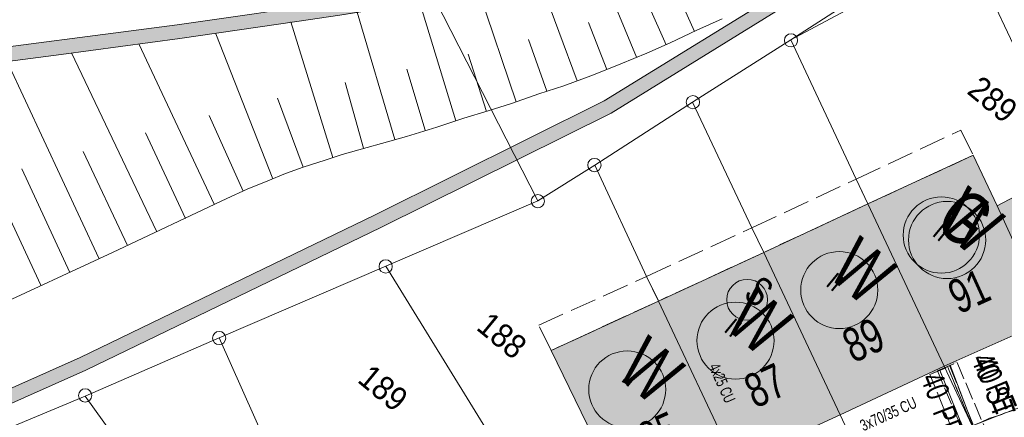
# Model space of a CAD drawing. Header units: metres. Extents: x -740 to 758, y -633 to 854.
# Tile 562 of 656: x 147 to 193, y -290 to -271. Entities that reach past the tile are written whole.
import ezdxf

# ---------------------------------------------------------------- set-up
doc = ezdxf.new("R2010")
doc.units = ezdxf.units.M
doc.header["$MEASUREMENT"] = 0
for name, pattern in [('1248_416', [1.664, 1.248, -0.416]), ('416_416', [0.832, 0.416, -0.416]), ('832_208', [1.04, 0.832, -0.208])]:
    doc.linetypes.add(name, pattern=pattern)
for name, color, linetype in [('Gas.LOVION', 7, 'Continuous'), ('Grundkarte.LOVION', 7, 'Continuous'), ('Grundkarte_Text.LOVION', 7, 'Continuous'), ('Strom.LOVION', 7, 'Continuous'), ('Wasser.LOVION', 7, 'Continuous')]:
    doc.layers.add(name, color=color, linetype=linetype)
doc.styles.add('ERSTELLTER_STIL_1', font='arial.ttf')

msp = doc.modelspace()

# ---------------------------------------------------------------- hatches: boundary and pattern name
at = {"layer": 'Gas.LOVION', "linetype": 'Continuous', "lineweight": 13}
msp.add_hatch(color=7, dxfattribs=at).paths.add_polyline_path([(190.166, -287.825), (190.865, -287.564), (190.743, -287.221), (190.044, -287.482)])
at = {"layer": 'Grundkarte.LOVION', "linetype": 'Continuous', "lineweight": 18}
for color, points in [(254, [(212.236, -261.431), (213.2, -264.647), (222.442, -267.881), (222.865, -267.367), (213.713, -264.153), (212.836, -261.225), (212.781, -260.964), (212.316, -260.743), (212.055, -260.798), (194.8, -265.086), (194.572, -265.168), (194.445, -265.387), (194.261, -265.612), (194.374, -265.867), (194.484, -266.388), (183.337, -269.665), (174.277, -275.25), (163.512, -280.618), (149.655, -287.322), (136.825, -293.04), (105.63, -304.986), (98.171, -307.903), (95.939, -308.653), (85.653, -311.668), (78.679, -313.798), (78.859, -314.431), (85.833, -312.301), (96.151, -309.312), (98.378, -308.503), (105.868, -305.613), (137.091, -293.635), (149.92, -287.917), (163.777, -281.213), (174.601, -275.839), (183.602, -270.26), (195.265, -266.814), (194.98, -265.719)]), (254, [(166.272, -269.856), (165.719, -269.94), (159.781, -270.875), (157.945, -271.143), (154.215, -271.685), (143.124, -273.124), (140, -273.518), (136.104, -276.293), (123.076, -277.862), (120.687, -275.199), (119.673, -274.796), (108.119, -273.916), (107.989, -272.894), (107.366, -271.359), (98.276, -270.888), (98.222, -271.544), (106.923, -271.964), (107.357, -273.074), (107.5, -274.538), (119.501, -275.463), (120.329, -275.766), (122.82, -278.567), (136.343, -276.92), (140.239, -274.145), (143.219, -273.794), (148.765, -273.075), (154.336, -272.323), (159.844, -271.519), (161.855, -271.234), (165.814, -270.61), (166.335, -270.5)]), (9, [(186.662, -280.098), (190.246, -287.728), (195.174, -285.532), (195.098, -285.362), (192.73, -280.185), (191.611, -277.812)]), (254, [(195.098, -285.362), (198.687, -283.681), (196.406, -278.791), (196.217, -278.366), (192.73, -280.185)]), (9, [(185.356, -290.009), (190.246, -287.728), (186.662, -280.098), (181.772, -282.379)]), (9, [(180.407, -292.296), (185.356, -290.009), (181.772, -282.379), (176.823, -284.666)]), (9, [(171.79, -286.991), (175.452, -294.524), (180.407, -292.296), (176.823, -284.666)])]:
    msp.add_hatch(color=color, dxfattribs=at).paths.add_polyline_path(points)
at = {"layer": 'Wasser.LOVION', "linetype": 'Continuous', "lineweight": 13}
for points in [[(189.702, -288.062), (190.385, -287.789), (190.246, -287.433), (189.551, -287.722)], [(190.055, -287.895), (190.751, -287.605), (190.599, -287.265), (189.904, -287.555)]]:
    msp.add_hatch(color=7, dxfattribs=at).paths.add_polyline_path(points)

# ---------------------------------------------------------------- linework, layer by layer
at = {"layer": 'Gas.LOVION', "color": 5, "linetype": 'Continuous', "lineweight": 18}
msp.add_lwpolyline([(192.501, -292.813), (192.447, -292.715), (192.331, -292.431), (190.522, -287.686)], dxfattribs=at)
msp.add_circle((190.112, -281.565), 1.791, dxfattribs=at)
at = {"layer": 'Grundkarte.LOVION', "color": 8, "linetype": 'Continuous', "lineweight": 18}
for points in [[(222.442, -267.881), (218.982, -266.653), (213.2, -264.647), (210.205, -263.639), (209.164, -263.268), (203.166, -264.8), (195.265, -266.814), (191.223, -267.801), (189.575, -268.169), (183.041, -272.384), (178.422, -275.318), (173.834, -278.279), (171.161, -279.959), (166.335, -270.5), (157.869, -253.742), (146.567, -234.276), (138.456, -220.232), (136.111, -216.205), (178.193, -193.175), (194.146, -222.117), (206.855, -215.17), (224.134, -205.678)], [(146.567, -234.276), (157.869, -253.742), (166.335, -270.5), (165.84, -270.578), (161.855, -271.234), (159.844, -271.519), (154.336, -272.323), (148.765, -273.075), (143.219, -273.794), (140.239, -274.145), (136.343, -276.92), (122.82, -278.567), (120.329, -275.766), (119.501, -275.463), (107.5, -274.538), (107.357, -273.074), (106.923, -271.964), (98.222, -271.544), (98.202, -270.127), (98.103, -267.299), (97.801, -258.167), (97.694, -254.955), (97.262, -242.377)], [(207.783, -285.718), (207.522, -285.773), (207.027, -285.851), (206.538, -285.987), (205.496, -286.208), (205.007, -286.344), (204.485, -286.454), (203.507, -286.727), (202.986, -286.837), (200.54, -287.52), (198.687, -283.681), (196.406, -278.791), (196.217, -278.366), (191.856, -269.128), (195.768, -268.036), (195.46, -267.298), (195.265, -266.814), (203.166, -264.8), (206.084, -271.668), (206.251, -272.774), (207.757, -281.228), (208.417, -284.947)], [(193.604, -289.735), (192.807, -290.049), (192.377, -290.18), (191.952, -290.369), (191.155, -290.684), (190.73, -290.873), (190.332, -291.03)], [(192.096, -290.326), (192.664, -290.093), (193.748, -289.691)], [(192.52, -290.136), (192.951, -290.006), (193.062, -289.935), (193.493, -289.805)]]:
    msp.add_lwpolyline(points, dxfattribs=at)
for points in [[(38.775, -273.248), (32.62, -272.874), (40.055, -268.807), (92.739, -239.953), (96.974, -237.617), (110.888, -229.991), (116.052, -227.181), (136.111, -216.205), (138.456, -220.232), (146.567, -234.276), (157.869, -253.742), (166.335, -270.5), (171.161, -279.959), (164.013, -283.022), (156.185, -286.389), (149.891, -289.132), (145.122, -291.135), (140.273, -293.235), (138.058, -294.161), (134.961, -293.015), (88.922, -276.177)], [(183.041, -272.384), (189.575, -268.169), (191.223, -267.801), (191.856, -269.128), (185.822, -270.9)], [(191.554, -290.526), (190.246, -287.728), (186.662, -280.098), (186.106, -278.941), (183.041, -272.384), (185.822, -270.9), (191.856, -269.128), (196.217, -278.366), (196.406, -278.791), (198.687, -283.681), (200.54, -287.52), (199.934, -287.668), (199.36, -287.842), (198.812, -287.984), (198.27, -288.185), (196.548, -288.708), (196.006, -288.909), (195.432, -289.083), (194.348, -289.485), (193.748, -289.691), (192.664, -290.093), (192.096, -290.326)], [(183.041, -272.384), (186.106, -278.941), (186.662, -280.098), (190.246, -287.728), (191.554, -290.526), (190.927, -290.765), (190.645, -290.911), (190.306, -291.062), (189.992, -291.181), (189.711, -291.327), (189.397, -291.447), (189.058, -291.598), (188.776, -291.744), (188.463, -291.863), (188.181, -292.009), (187.842, -292.16), (187.56, -292.306), (187.247, -292.425), (186.939, -292.603), (186.626, -292.722), (185.356, -290.009), (181.772, -282.379), (181.216, -281.222), (178.422, -275.318)], [(181.823, -295.29), (180.407, -292.296), (176.823, -284.666), (176.267, -283.509), (173.834, -278.279), (178.422, -275.318), (181.216, -281.222), (181.772, -282.379), (185.356, -290.009), (186.626, -292.722), (186.344, -292.868), (186.037, -293.046), (185.723, -293.165), (185.415, -293.343), (185.134, -293.489), (184.794, -293.64), (184.487, -293.818), (184.205, -293.964), (183.898, -294.142), (183.616, -294.288), (183.001, -294.643), (182.719, -294.789), (182.412, -294.967), (182.13, -295.113)], [(186.662, -280.098), (191.611, -277.812), (192.73, -280.185), (195.098, -285.362), (195.174, -285.532), (190.246, -287.728)], [(174.311, -299.778), (172.264, -296.373), (169.038, -291.191), (164.013, -283.022), (171.161, -279.959), (173.834, -278.279), (176.267, -283.509), (176.823, -284.666), (180.407, -292.296), (181.823, -295.29), (180.867, -295.798), (180.395, -296.11), (179.44, -296.617), (178.968, -296.929), (178.491, -297.183), (178.045, -297.463), (177.541, -297.748), (176.65, -298.308), (176.178, -298.621), (175.7, -298.874), (175.228, -299.186), (174.783, -299.466)], [(195.098, -285.362), (192.73, -280.185), (196.217, -278.366), (196.406, -278.791), (198.687, -283.681)], [(185.356, -290.009), (181.772, -282.379), (186.662, -280.098), (190.246, -287.728)], [(180.407, -292.296), (176.823, -284.666), (181.772, -282.379), (185.356, -290.009)], [(167.179, -304.525), (165.431, -302.065), (160.199, -294.804), (159.479, -293.781), (156.185, -286.389), (164.013, -283.022), (169.038, -291.191), (172.264, -296.373), (174.311, -299.778), (172.974, -300.619), (172.502, -300.931), (171.611, -301.491), (171.14, -301.803), (170.726, -302.109), (170.281, -302.389), (169.809, -302.701), (169.363, -302.981), (168.95, -303.288), (168.478, -303.6), (168.064, -303.906), (167.593, -304.219)], [(171.79, -286.991), (176.823, -284.666), (180.407, -292.296), (175.452, -294.524)], [(163.265, -307.715), (161.35, -305.065), (156.113, -297.745), (155.365, -296.754), (149.891, -289.132), (156.185, -286.389), (159.479, -293.781), (160.199, -294.804), (165.431, -302.065), (167.179, -304.525), (165.701, -305.733), (165.235, -306.104)], [(145.122, -291.135), (149.891, -289.132), (155.365, -296.754), (156.113, -297.745), (161.35, -305.065), (163.265, -307.715), (163.015, -307.888), (162.772, -308.118), (162.274, -308.463), (162.03, -308.693), (161.781, -308.865), (161.564, -309.064), (161.288, -309.268), (161.071, -309.467), (160.796, -309.671), (160.362, -310.068), (160.086, -310.272), (159.869, -310.471), (159.626, -310.702), (159.409, -310.9), (157.322, -308.001), (152.026, -300.686), (151.305, -299.663)]]:
    msp.add_lwpolyline(points, close=True, dxfattribs=at)
at = {"layer": 'Grundkarte.LOVION', "color": 253, "linetype": 'Continuous', "lineweight": 18}
for points in [[(195.768, -268.036), (191.856, -269.128), (185.822, -270.9), (183.041, -272.384), (178.422, -275.318), (173.834, -278.279), (171.161, -279.959), (166.335, -270.5), (171.74, -269.558), (173.746, -269.214), (177.667, -268.505), (181.608, -267.706), (183.55, -267.309), (188.502, -266.264), (189.166, -266.11), (191.049, -265.719), (198.505, -263.985)], [(195.768, -268.036), (191.856, -269.128), (185.822, -270.9), (183.041, -272.384), (178.422, -275.318), (173.834, -278.279), (171.161, -279.959), (166.335, -270.5), (171.74, -269.558), (173.746, -269.214), (177.667, -268.505), (181.608, -267.706), (183.55, -267.309), (188.502, -266.264), (189.166, -266.11), (191.049, -265.719), (198.505, -263.985)], [(108.268, -350.717), (96.402, -310.056), (103.356, -307.425), (109.004, -305.336), (114.593, -303.253), (116.017, -302.7), (117.016, -302.336), (118.041, -301.94), (125.426, -299.179), (133.353, -296.217), (134.542, -295.687), (138.058, -294.161), (140.273, -293.235), (145.122, -291.135), (149.891, -289.132), (156.185, -286.389), (164.013, -283.022), (171.161, -279.959), (173.834, -278.279), (178.422, -275.318), (183.041, -272.384), (185.822, -270.9), (191.856, -269.128), (195.768, -268.036)], [(122.82, -278.567), (136.343, -276.92), (140.239, -274.145), (143.219, -273.794), (148.765, -273.075), (154.336, -272.323), (159.844, -271.519), (161.855, -271.234), (165.84, -270.578), (166.335, -270.5), (171.161, -279.959), (164.013, -283.022), (156.185, -286.389), (149.891, -289.132), (145.122, -291.135), (140.273, -293.235), (138.058, -294.161), (134.961, -293.015), (88.922, -276.177)], [(122.82, -278.567), (136.343, -276.92), (140.239, -274.145), (143.219, -273.794), (148.765, -273.075), (154.336, -272.323), (159.844, -271.519), (161.855, -271.234), (165.84, -270.578), (166.335, -270.5), (171.161, -279.959), (164.013, -283.022), (156.185, -286.389), (149.891, -289.132), (145.122, -291.135), (140.273, -293.235), (138.058, -294.161), (134.961, -293.015), (88.922, -276.177)], [(193.748, -289.691), (192.664, -290.093), (192.096, -290.326)]]:
    msp.add_lwpolyline(points, dxfattribs=at)
at = {"layer": 'Grundkarte.LOVION', "color": 7, "linetype": 'Continuous', "lineweight": 13}
for points in [[(195.265, -266.814), (183.602, -270.26), (174.601, -275.839), (163.777, -281.213), (149.92, -287.917), (137.091, -293.635), (105.868, -305.613), (98.378, -308.503), (96.151, -309.312), (85.833, -312.301), (78.859, -314.431), (78.679, -313.798), (85.653, -311.668), (95.939, -308.653), (98.171, -307.903), (105.63, -304.986), (136.825, -293.04), (149.655, -287.322), (163.512, -280.618), (174.277, -275.25), (183.337, -269.665), (194.484, -266.388)], [(178.511, -271.999), (176.996, -268.6)], [(175.792, -273.211), (174.124, -269.147)], [(123.076, -277.862), (136.104, -276.293), (140, -273.518), (143.124, -273.124), (154.215, -271.685), (157.945, -271.143), (159.781, -270.875), (165.719, -269.94), (166.272, -269.856), (166.335, -270.5), (165.814, -270.61), (161.855, -271.234), (159.844, -271.519), (154.336, -272.323), (148.765, -273.075), (143.219, -273.794), (140.239, -274.145), (136.343, -276.92), (122.82, -278.567)], [(173.003, -274.311), (171.278, -269.662)], [(170.144, -275.3), (168.399, -270.15)], [(167.306, -276.198), (165.606, -270.601)], [(177.184, -272.631), (176.351, -270.762)], [(122.82, -278.567), (136.343, -276.92), (140.239, -274.145), (143.219, -273.794), (148.765, -273.075), (154.336, -272.323), (159.844, -271.519), (161.855, -271.234)], [(179.812, -271.399), (178.622, -271.929), (177.38, -272.523), (176.275, -273.016), (175.054, -273.519), (173.774, -274.029), (172.376, -274.55), (171.202, -274.93), (169.916, -275.381), (168.826, -275.724), (167.678, -276.073), (166.419, -276.492), (164.983, -276.928), (161.964, -277.784), (161.161, -278.04), (160.13, -278.377), (159.301, -278.665), (158.478, -279.012), (157.511, -279.402), (156.55, -279.851), (151.182, -282.385), (145.358, -285.083)], [(164.436, -277.07), (162.669, -271.095)], [(161.533, -277.915), (159.551, -271.547)], [(174.401, -273.79), (173.533, -271.57)], [(158.706, -278.93), (156.029, -272.099)], [(171.574, -274.805), (170.716, -272.377)], [(155.955, -280.116), (152.41, -272.571)], [(153.242, -281.386), (149.26, -272.997)], [(168.741, -275.762), (167.887, -273.067)], [(150.529, -282.656), (146.226, -273.412)], [(165.871, -276.634), (164.999, -273.763)], [(147.816, -283.926), (143.102, -273.806)], [(162.968, -277.479), (162.106, -274.401)], [(160.13, -278.377), (158.926, -275.126)], [(157.315, -279.51), (155.725, -275.941)], [(154.602, -280.78), (152.731, -276.766)], [(151.889, -282.05), (149.803, -277.643)], [(149.175, -283.32), (146.926, -278.457)]]:
    msp.add_lwpolyline(points, dxfattribs=at)
at = {"layer": 'Grundkarte.LOVION', "color": 8, "linetype": '1248_416', "lineweight": 18}
for points in [[(191.611, -277.812), (186.662, -280.098), (186.106, -278.941), (191.022, -276.628)], [(186.662, -280.098), (181.772, -282.379), (181.216, -281.222), (186.106, -278.941)], [(181.772, -282.379), (176.823, -284.666), (176.267, -283.509), (181.216, -281.222)], [(176.823, -284.666), (171.79, -286.991), (171.201, -285.807), (176.267, -283.509)]]:
    msp.add_lwpolyline(points, close=True, dxfattribs=at)
at = {"layer": 'Grundkarte.LOVION', "color": 9, "linetype": 'Continuous', "lineweight": 18}
for centre, radius in [((183.05, -272.413), 0.311), ((178.443, -275.321), 0.312), ((173.817, -278.273), 0.313), ((171.158, -279.971), 0.312), ((164.011, -283.04), 0.312), ((156.186, -286.406), 0.311), ((149.894, -289.104), 0.312)]:
    msp.add_circle(centre, radius, dxfattribs=at)
at = {"layer": 'Strom.LOVION', "color": 1, "linetype": 'Continuous', "lineweight": 18}
msp.add_circle((180.989, -284.607), 0.959, dxfattribs=at)
at = {"layer": 'Wasser.LOVION', "color": 7, "linetype": '832_208', "lineweight": 13}
for points in [[(189.928, -287.951), (190.849, -287.551), (192.327, -291.027), (191.405, -291.428)], [(189.575, -288.119), (190.512, -287.732), (191.924, -291.288), (190.999, -291.659)]]:
    msp.add_lwpolyline(points, close=True, dxfattribs=at)
at = {"layer": 'Wasser.LOVION', "color": 252, "linetype": '416_416', "lineweight": 18}
for points in [[(191.47, -291.48), (190.042, -287.911)], [(191.859, -291.235), (190.395, -287.743)]]:
    msp.add_lwpolyline(points, dxfattribs=at)
at = {"layer": 'Wasser.LOVION', "color": 150, "linetype": 'Continuous', "lineweight": 18}
for points in [[(191.63, -291.908), (191.605, -291.807), (191.47, -291.48), (190.042, -287.911)], [(192.014, -291.604), (191.976, -291.52), (191.859, -291.235), (190.395, -287.743)]]:
    msp.add_lwpolyline(points, dxfattribs=at)
at = {"layer": 'Wasser.LOVION', "color": 94, "linetype": 'Continuous', "lineweight": 18}
for centre, radius in [((190.382, -281.798), 1.813), ((185.318, -284.152), 1.811), ((180.444, -286.529), 1.81), ((175.356, -288.821), 1.808)]:
    msp.add_circle(centre, radius, dxfattribs=at)

# ---------------------------------------------------------------- texts
at = {"layer": 'Gas.LOVION', "color": 5, "linetype": 'Continuous', "lineweight": 18, "attachment_point": 7, "style": 'ERSTELLTER_STIL_1'}
for s, insert, char_height, rotation in [('{\\A1;\\W0.71562x;G}', (189.69, -281.138), 2.48983, 320.5838), ('{\\A1;\\W0.71559x;40 ST}', (191.614, -287.547), 1.06708, 290.2458)]:
    msp.add_mtext(s, dxfattribs=dict(at, insert=insert, char_height=char_height, rotation=rotation))
at = {"layer": 'Grundkarte_Text.LOVION', "color": 7, "linetype": 'Continuous', "lineweight": 13, "attachment_point": 7, "style": 'ERSTELLTER_STIL_1'}
for s, insert, char_height, rotation in [('{\\A1;\\W0.89450x;289}', (191.256, -274.887), 1.12432, 320.5834), ('{\\A1;\\W0.89451x;II}', (189.633, -281.558), 0.83072, 320.5836), ('{\\A1;\\W0.89449x;II}', (184.632, -283.909), 0.83074, 320.5848), ('{\\A1;\\W0.89448x;188}', (168.205, -285.988), 1.12434, 320.5841), ('{\\A1;\\W0.89451x;II}', (179.847, -286.061), 0.83072, 320.5836), ('{\\A1;\\W0.89450x;189}', (162.623, -288.455), 1.12432, 320.5834), ('{\\A1;\\W0.89451x;II}', (175.022, -288.395), 0.83072, 320.5836)]:
    msp.add_mtext(s, dxfattribs=dict(at, insert=insert, char_height=char_height, rotation=rotation))
at = {"layer": 'Grundkarte_Text.LOVION', "color": 8, "linetype": 'Continuous', "lineweight": 18, "attachment_point": 7, "style": 'ERSTELLTER_STIL_1'}
for s, insert, char_height, rotation in [('{\\A1;\\W0.71559x;91}', (190.941, -285.324), 1.60082, 24.4028), ('{\\A1;\\W0.71560x;89}', (185.99, -287.623), 1.60081, 25.0424), ('{\\A1;\\W0.71559x;87}', (181.375, -289.756), 1.60082, 24.7098), ('{\\A1;\\W0.71561x;85}', (176.377, -292.015), 1.60081, 24.1464)]:
    msp.add_mtext(s, dxfattribs=dict(at, insert=insert, char_height=char_height, rotation=rotation))
at = {"layer": 'Strom.LOVION', "color": 1, "linetype": 'Continuous', "lineweight": 18, "insert": (180.747, -284.468), "char_height": 1.37442, "attachment_point": 7, "rotation": 320.5841, "style": 'ERSTELLTER_STIL_1'}
msp.add_mtext('{\\A1;\\W0.71556x;S}', dxfattribs=at)
at = {"layer": 'Strom.LOVION', "color": 5, "linetype": 'Continuous', "lineweight": 18, "insert": (179.168, -287.753), "char_height": 0.53358, "attachment_point": 7, "rotation": 294.2458, "style": 'ERSTELLTER_STIL_1'}
msp.add_mtext('{\\A1;\\W0.66784x;4x25 CU }', dxfattribs=at)
at = {"layer": 'Strom.LOVION', "color": 150, "linetype": 'Continuous', "lineweight": 18, "insert": (186.451, -290.803), "char_height": 0.53354, "attachment_point": 7, "rotation": 24.2444, "style": 'ERSTELLTER_STIL_1'}
msp.add_mtext('{\\A1;\\W0.71557x;3x70/35 CU}', dxfattribs=at)
at = {"layer": 'Wasser.LOVION', "color": 94, "linetype": 'Continuous', "lineweight": 18, "attachment_point": 7, "style": 'ERSTELLTER_STIL_1'}
for s, insert, char_height, rotation in [('{\\A1;\\W0.71562x;W}', (189.774, -281.125), 2.48983, 320.5838), ('{\\A1;\\W0.71561x;W}', (184.697, -283.469), 2.48985, 320.5841), ('{\\A1;\\W0.71562x;W}', (179.832, -285.851), 2.48983, 320.5838), ('{\\A1;\\W0.71562x;W}', (174.75, -288.136), 2.48983, 320.5838)]:
    msp.add_mtext(s, dxfattribs=dict(at, insert=insert, char_height=char_height, rotation=rotation))
at = {"layer": 'Wasser.LOVION', "color": 150, "linetype": 'Continuous', "lineweight": 18, "attachment_point": 7, "style": 'ERSTELLTER_STIL_1'}
for s, insert, char_height, rotation in [('{\\A1;\\W0.71557x;40}', (191.476, -287.397), 1.0671, 292.2458), ('{\\A1;\\W0.71555x;40}', (189.106, -288.297), 1.06713, 291.2462), ('{\\A1;\\W0.71559x;PE}', (192.168, -288.729), 1.06709, 292.2445), ('{\\A1;\\W0.71557x;PE}', (189.688, -289.862), 1.06708, 291.2472)]:
    msp.add_mtext(s, dxfattribs=dict(at, insert=insert, char_height=char_height, rotation=rotation))

doc.saveas('drawing.dxf')
